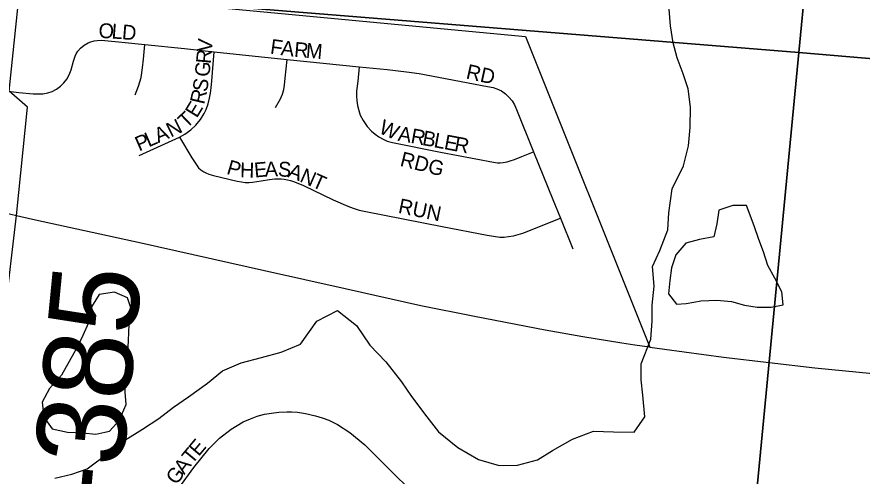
# Model space of a CAD drawing. Extents: x 1410790 to 1770854, y 566777 to 831614.
# Drawn here: x 1608814 to 1611667, y 722560 to 724109 of the extents above; entities that cross this region are included whole.
import ezdxf

# ---------------------------------------------------------------- set-up
doc = ezdxf.new("R2010")
doc.units = 0
for name, color, linetype in [('GM_X_City_Street', 7, 'Continuous'), ('GM_X_City_Street_Text', 7, 'Continuous'), ('GM_X_Corporation', 7, 'Continuous'), ('GM_X_County_Road_Text', 7, 'Continuous'), ('GM_X_Minor_Lake', 7, 'Continuous'), ('GM_X_Minor_River', 7, 'Continuous'), ('GM_X_Section', 7, 'Continuous'), ('GM_X_State_Route', 7, 'Continuous')]:
    doc.layers.add(name, color=color, linetype=linetype)

msp = doc.modelspace()

# ---------------------------------------------------------------- linework, layer by layer
at = {"layer": 'GM_X_City_Street'}
for points in [[(1608686.1, 723870.6), (1608819.7, 723854.3), (1608868.6, 723849), (1608886, 723848.8), (1608901.3, 723849.2), (1608917.4, 723852.3), (1608932.8, 723857.7), (1608947.3, 723865.3), (1608960.7, 723874.8), (1608972.5, 723886.1), (1608982.5, 723899), (1608990.5, 723913.3), (1608996.7, 723930.7), (1609004.1, 723959), (1609009.8, 723975.8), (1609013.7, 723984.5), (1609019.6, 723993), (1609028.1, 724002.8), (1609040.4, 724013.5), (1609054.5, 724021.8), (1609062.6, 724024.8), (1609074.8, 724028.4), (1609084.6, 724029.7), (1609098.3, 724030.1), (1609110.6, 724029.2), (1609167.6, 724024.1), (1609245.4, 724015.9)], [(1609212.7, 723846.5), (1609223.8, 723875.6), (1609232.7, 723904.5), (1609238, 723936.8), (1609241.2, 723966.5), (1609245.4, 724015.9)], [(1609245.4, 724015.9), (1609379.4, 724001.8), (1609479, 723991.2)], [(1609362, 723702.8), (1609380.9, 723713.6), (1609400.9, 723728.4), (1609417.4, 723744), (1609433.3, 723762.9), (1609445.8, 723782.8), (1609452.5, 723796.4), (1609459.8, 723815.8), (1609464, 723834.5), (1609467.1, 723851.1), (1609469.3, 723870), (1609471.6, 723893.6), (1609479, 723991.2)], [(1609479, 723991.2), (1609574.8, 723981), (1609726, 723965.6)], [(1609686.4, 723803.6), (1609703.3, 723832.7), (1609709.8, 723848.1), (1609714.3, 723864.2), (1609717, 723879.1), (1609719.6, 723902), (1609726, 723965.6)], [(1609726, 723965.6), (1609969.3, 723940.8)], [(1609969.3, 723940.8), (1609964.1, 723891.5), (1609960.6, 723858.4), (1609960.2, 723841.3), (1609961.3, 723825.4), (1609963.4, 723809.9), (1609967.4, 723793), (1609972.9, 723777.5), (1609982.4, 723759.5), (1609995.8, 723739.7), (1610010.4, 723723.7), (1610022.8, 723712.8), (1610035.3, 723704.5), (1610049.7, 723696), (1610064, 723690.1), (1610082.1, 723684.8), (1610244, 723652.2), (1610422.6, 723618.7), (1610436.6, 723616.7), (1610445.4, 723616.3), (1610455.5, 723617.4), (1610468.6, 723619.8), (1610479.3, 723623.1), (1610493.1, 723627.9), (1610517.9, 723637.6), (1610558.1, 723653.6)], [(1609969.3, 723940.8), (1610063.7, 723931.1), (1610129.4, 723924), (1610171.9, 723918.2), (1610402.8, 723874.5), (1610421.1, 723870.4), (1610434.4, 723866), (1610449.1, 723858.9), (1610462.7, 723849.7), (1610474.6, 723838.5), (1610485.1, 723825.9), (1610493.7, 723812), (1610500.3, 723797), (1610558.1, 723653.6)], [(1609225.8, 723640.9), (1609362, 723702.8)], [(1609362, 723702.8), (1609403.6, 723633.5), (1609421.6, 723606.2), (1609427, 723599.7), (1609434.5, 723593.5), (1609444.6, 723586.1), (1609451.9, 723582.6), (1609461.6, 723578.9), (1609477.2, 723573.9), (1609556.7, 723554.8), (1609571.6, 723552), (1609584.4, 723550.5), (1609597.9, 723550), (1609608.6, 723551.2), (1609638.1, 723556), (1609666.5, 723560.5), (1609684.4, 723562.4), (1609695.4, 723562.7), (1609705.7, 723562.3), (1609716.4, 723561.3), (1609727.4, 723559.4), (1609737.4, 723556.8), (1609750.5, 723552.7), (1609781.5, 723540.4), (1609881.3, 723492.1), (1609930.9, 723470.5), (1609949, 723463.5), (1609969.6, 723457.3), (1609991.8, 723452.4), (1610248.8, 723402.1), (1610401.7, 723373), (1610422.6, 723369), (1610444.3, 723366.5), (1610458.4, 723366.5), (1610473, 723367.7), (1610490.5, 723370.8), (1610522.1, 723379.1), (1610648.5, 723430)], [(1610558.1, 723653.6), (1610622.8, 723493.2), (1610648.5, 723430)], [(1610648.5, 723430), (1610690.8, 723326.3)], [(1609208.2, 722310.6), (1609411.1, 722589.5), (1609462.3, 722653.7), (1609497.2, 722688.4), (1609536.6, 722718), (1609577.1, 722742.6), (1609601.7, 722753.1), (1609625, 722761.9), (1609649.9, 722768.6), (1609673.5, 722772.8), (1609697.7, 722775.6), (1609724.4, 722777.4), (1609740.3, 722777.4), (1609760.7, 722775.6), (1609788.1, 722771.7), (1609821.1, 722763.6), (1609844, 722756.6), (1609866.8, 722748.5), (1609896.4, 722734.3), (1609937.7, 722707.6), (1609987.8, 722665.1), (1610093.1, 722561.4), (1610128, 722526.9)]]:
    msp.add_lwpolyline(points, dxfattribs=at)
at = {"layer": 'GM_X_Corporation'}
msp.add_lwpolyline([(1608614.8, 722226.8), (1608652.2, 722581.5), (1608678.4, 722833.6), (1608706.1, 723103.6), (1608772.5, 723104.1), (1608811.8, 723439.3), (1608849.2, 723804), (1608787.2, 723857.9), (1608823.3, 724204.5), (1610530.1, 724043.1), (1610950.7, 722995.4), (1610999.9, 722988.2), (1611198.9, 722961.3), (1611507.8, 722925.3), (1611703, 722906.4)], dxfattribs=at)
at = {"layer": 'GM_X_Minor_Lake'}
for points in [[(1611276.9, 723472.6), (1611231, 723472.9), (1611182.9, 723457.3), (1611176.6, 723411.3), (1611166.3, 723367.3), (1611118.3, 723357.7), (1611072.2, 723346), (1611038, 723306.2), (1611023.7, 723262.3), (1611017.4, 723220.3), (1611013, 723174.3), (1611040.7, 723140), (1611072.7, 723141.8), (1611099.2, 723146.9)], [(1611099.2, 723146.9), (1611122.7, 723151.4), (1611176.7, 723153), (1611226.6, 723148.7), (1611270.4, 723136.3), (1611312.3, 723130), (1611360.2, 723129.7), (1611400.3, 723137.4), (1611396.6, 723181.5), (1611373, 723227.7), (1611349.3, 723269.9), (1611333.7, 723316), (1611318, 723358.2), (1611302.4, 723404.4), (1611276.9, 723472.6)], [(1609109.9, 722708.3), (1609126, 722711.7), (1609158.3, 722747.4), (1609182.6, 722801.3), (1609179, 722843.4), (1609177.3, 722893.4), (1609187.9, 722973.4), (1609190.2, 723017.4), (1609192.6, 723071.5), (1609201, 723117.5), (1609187.3, 723161.6), (1609143.5, 723179.9), (1609091.5, 723172.3), (1609059.2, 723122.5)], [(1609059.2, 723122.5), (1609054.9, 723076.5), (1609036.6, 723034.6), (1609016.3, 722992.7), (1608963.7, 722901), (1608923.4, 722855.3), (1608899.1, 722809.4), (1608904.7, 722759.3), (1608932.3, 722719.1), (1608984.2, 722708.7), (1609036.1, 722706.3), (1609080, 722702), (1609109.9, 722708.3)]]:
    msp.add_lwpolyline(points, dxfattribs=at)
at = {"layer": 'GM_X_Minor_River'}
for points in [[(1610621.6, 722646.6), (1610689.8, 722684.2), (1610759.9, 722711.7), (1610827.8, 722709.2), (1610897.7, 722708.7), (1610934.1, 722760.4), (1610926.6, 722832.6), (1610921, 722884.7), (1610921.4, 722938.7), (1610954, 723022.5), (1610958.4, 723082.6), (1610958.8, 723136.6), (1610965.3, 723200.6), (1610959.8, 723266.7), (1610984.2, 723320.6), (1611010.7, 723390.5), (1611015.1, 723448.5), (1611025.7, 723528.5), (1611064.2, 723606.3), (1611080.7, 723674.2), (1611087.1, 723736.2), (1611087.6, 723804.3), (1611080.1, 723866.4), (1611062.5, 723916.6), (1611042.9, 723970.8), (1611029.3, 724020.9), (1611019.8, 724079.1), (1611016.2, 724135.1)], [(1608941.1, 722552.8), (1608999.1, 722566.4), (1609051.2, 722584.1), (1609121.5, 722637.6), (1609177.8, 722681.2), (1609238, 722718.8), (1609292.2, 722754.5), (1609342.4, 722792.1), (1609392.6, 722827.8), (1609456.8, 722873.4), (1609507.1, 722915), (1609571.2, 722942.6), (1609639.2, 722960.1), (1609705.3, 722977.7), (1609771.4, 723005.2), (1609825.9, 723082.9), (1609896.1, 723118.4), (1609959.6, 723067.9), (1610005.1, 723001.5), (1610058.6, 722945), (1610112, 722878.6), (1610145.6, 722828.3), (1610197, 722759.8), (1610236.6, 722709.5), (1610302.1, 722657), (1610371.7, 722616.4), (1610441.5, 722595.9), (1610503.4, 722597.4), (1610571.4, 722615), (1610621.6, 722646.6)]]:
    msp.add_lwpolyline(points, dxfattribs=at)
at = {"layer": 'GM_X_Section'}
for points in [[(1611964, 729288.4), (1611453.4, 723988.8), (1606124.7, 724419.8), (1606672, 729772.9)], [(1617412.2, 728821.7), (1616759.9, 723538.1), (1611453.4, 723988.8), (1611964, 729288.4)], [(1606124.7, 724419.8), (1611453.4, 723988.8), (1610940.2, 718643.2), (1605628.3, 719130)], [(1611453.4, 723988.8), (1616759.9, 723538.1), (1616296.8, 718203.7), (1610940.2, 718643.2)]]:
    msp.add_lwpolyline(points, close=True, dxfattribs=at)
at = {"layer": 'GM_X_State_Route'}
for points in [[(1608778.9, 723446.7), (1608827.2, 723435.8), (1608876.4, 723424.7), (1609233.1, 723346.7), (1609650, 723253.2), (1609922.2, 723192.5), (1610177.5, 723135.7), (1610358.1, 723099), (1610597.5, 723053.6), (1610724.5, 723030.8), (1610855.9, 723010), (1610900.2, 723003), (1610949.2, 722995.7)], [(1610949.2, 722995.7), (1610950.6, 722995.4), (1610999.9, 722988.2), (1611198.9, 722961.3), (1611507.8, 722925.3), (1611703, 722906.4), (1611900.1, 722888.7), (1612272.8, 722857.1), (1612552, 722833.1), (1612780.1, 722813.5), (1612897.6, 722804), (1613042.2, 722790.8), (1613102.9, 722785.3)]]:
    msp.add_lwpolyline(points, dxfattribs=at)

# ---------------------------------------------------------------- texts
at = {"layer": 'GM_X_City_Street_Text'}
for s, rotation, p in [('O', 357.5731, (1609088.4, 724038.1)), ('L', 355.7061, (1609131.9, 724036.3)), ('D', 355.427, (1609166.9, 724033.6)), ('V', 84.6374, (1609471.3, 723988.4)), ('F', 351.9395, (1609666.7, 723985.2)), ('A', 353.2427, (1609702.8, 723980.1)), ('R', 355.0318, (1609748.1, 723974.8)), ('M', 355.1089, (1609787.7, 723971.3)), ('R', 84.6489, (1609467.6, 723949)), ('G', 84.1459, (1609463.1, 723904.8)), ('RD', 347.4673, (1610327.3, 723901.5)), ('S', 80.7649, (1609455.3, 723853.7)), ('R', 76.9403, (1609445.7, 723811.6)), ('E', 58.6127, (1609420.8, 723765.4)), ('T', 43.697, (1609386.4, 723730.1)), ('N', 26.1168, (1609333.2, 723701.2)), ('W', 336.0222, (1610032.2, 723718.7)), ('L', 23.4577, (1609258.3, 723668.6)), ('A', 23.4655, (1609290.5, 723682.6)), ('A', 350.5473, (1610097.7, 723691.5)), ('R', 349.4475, (1610140.8, 723684.3)), ('B', 349.4475, (1610179.7, 723677.1)), ('L', 349.4473, (1610218.7, 723669.8)), ('P', 23.4604, (1609226, 723654.5)), ('E', 349.424, (1610253.3, 723663.4)), ('R', 349.4516, (1610287.9, 723656.9)), ('RDG', 345.9638, (1610104.3, 723606.8)), ('P', 343.6305, (1609518.7, 723580.1)), ('H', 358.4952, (1609566.4, 723568)), ('E', 5.1446, (1609616.7, 723567)), ('A', 1.9456, (1609651, 723570.1)), ('S', 355.9533, (1609693.6, 723571.6)), ('A', 339.4977, (1609725, 723569.9)), ('N', 336.1929, (1609765.5, 723554.8)), ('T', 336.0625, (1609805.8, 723537.1)), ('RUN', 348.3094, (1610098.4, 723448.3)), ('E', 49.8166, (1609427.1, 722624.4)), ('T', 50.3973, (1609404.7, 722597.4)), ('A', 52.7979, (1609378.4, 722562.8)), ('G', 53.4898, (1609352.3, 722527.6))]:
    msp.add_text(s, height=50, rotation=rotation, dxfattribs=at).set_placement(p)
at = {"layer": 'GM_X_County_Road_Text'}
msp.add_text('C-385', height=300, rotation=84.4222, dxfattribs=at).set_placement((1609129.5, 722165.8))

doc.saveas('drawing.dxf')
